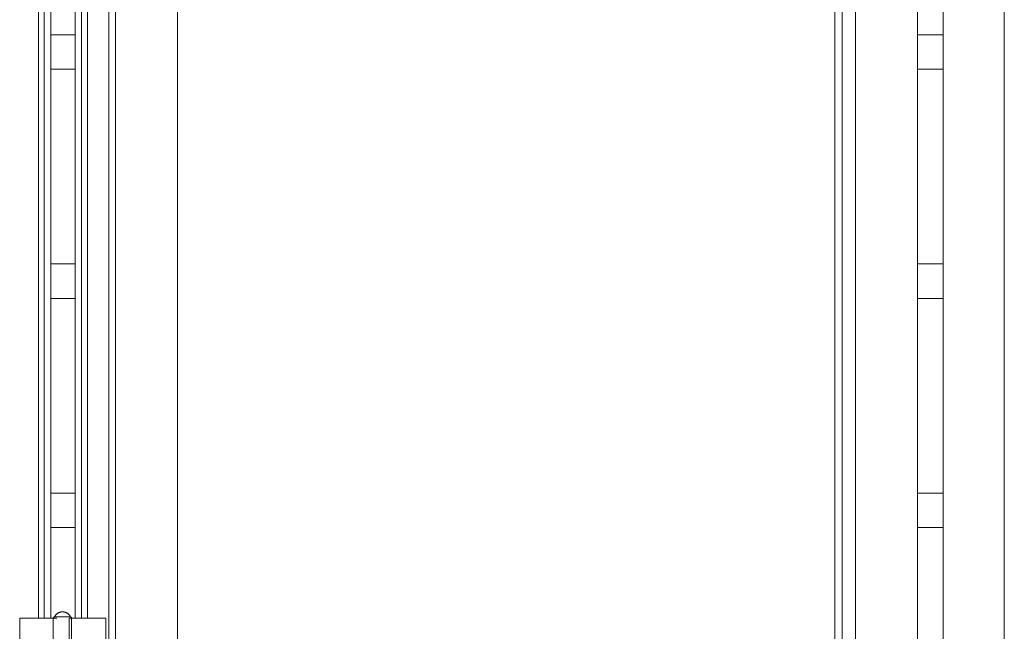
# Model space of a CAD drawing. Header units: inches. Extents: x 424 to 2043, y -237 to 445.
# Tile 680 of 965: x 855.02 to 855.879, y 224.877 to 225.41. Entities that reach past the tile are written whole.
import ezdxf

# ---------------------------------------------------------------- set-up
doc = ezdxf.new("R2010")
doc.units = ezdxf.units.IN
doc.header["$MEASUREMENT"] = 0
doc.layers.add('A-DOOR', color=31, linetype='Continuous', lineweight=9)
doc.layers.add('A-FLOR-HRAL', color=11, linetype='Continuous', lineweight=9)

# ---------------------------------------------------------------- blocks, each defined once
blk = doc.blocks.new('Railing - Railing-201793-Section 1')
at = {"layer": 'A-FLOR-HRAL'}
for p, q in [((-121.81807, 10.3), (-121.83947, 10.3)), ((-121.81807, 10.3), (-121.83947, 10.3)), ((-121.06069, 10.3), (-121.08313, 10.3)), ((-121.06069, 10.3), (-121.08313, 10.3)), ((-121.83947, 10.27), (-121.81807, 10.27)), ((-121.83947, 10.27), (-121.81807, 10.27)), ((-121.08313, 10.27), (-121.06069, 10.27)), ((-121.08313, 10.27), (-121.06069, 10.27)), ((-121.81807, 10.1), (-121.83947, 10.1)), ((-121.81807, 10.1), (-121.83947, 10.1)), ((-121.06069, 10.1), (-121.08313, 10.1)), ((-121.06069, 10.1), (-121.08313, 10.1)), ((-121.83947, 10.07), (-121.81807, 10.07)), ((-121.83947, 10.07), (-121.81807, 10.07)), ((-121.08313, 10.07), (-121.06069, 10.07)), ((-121.08313, 10.07), (-121.06069, 10.07)), ((-121.81807, 9.9), (-121.83947, 9.9)), ((-121.81807, 9.9), (-121.83947, 9.9)), ((-121.06069, 9.9), (-121.08313, 9.9)), ((-121.06069, 9.9), (-121.08313, 9.9)), ((-121.83947, 9.87), (-121.81807, 9.87)), ((-121.83947, 9.87), (-121.81807, 9.87)), ((-121.08333, 9.87), (-121.06049, 9.87)), ((-121.08333, 9.87), (-121.06049, 9.87))]:
    blk.add_line(p, q, dxfattribs=at)
blk = doc.blocks.new('5-panel_Bi-fold_external_door_10806 - Type 1-235262-Section 1')
at = {"layer": 'A-DOOR'}
for p, q in [((-121.78864, 9.6), (-121.78864, 12.348)), ((-121.78303, 9.6), (-121.78303, 12.348)), ((-121.72881, 9.6), (-121.72881, 12.348)), ((-121.13734, 12.348), (-121.13734, 9.6)), ((-121.00742, 9.6), (-121.00742, 12.348)), ((-121.15533, 12.26143), (-121.15533, 9.70307)), ((-121.14879, 12.26271), (-121.14879, 9.70179)), ((-121.08313, 12.25), (-121.08313, 9.685)), ((-121.06069, 9.685), (-121.06069, 12.25)), ((-121.85009, 9.79096), (-121.85009, 10.751)), ((-121.84518, 9.79096), (-121.84518, 10.751)), ((-121.83947, 9.79096), (-121.83947, 10.751)), ((-121.81807, 9.79096), (-121.81807, 10.751)), ((-121.81246, 10.751), (-121.81246, 9.79096)), ((-121.80746, 9.79096), (-121.80746, 10.751)), ((-121.86652, 9.79096), (-121.86476, 9.79096)), ((-121.86652, 9.69296), (-121.86652, 9.79096)), ((-121.86476, 9.79096), (-121.86264, 9.79096)), ((-121.86264, 9.79096), (-121.85144, 9.79096)), ((-121.85144, 9.79096), (-121.84911, 9.79096)), ((-121.84911, 9.79096), (-121.84679, 9.79096)), ((-121.84679, 9.79096), (-121.84518, 9.79096)), ((-121.84518, 9.79096), (-121.83947, 9.79096)), ((-121.83947, 9.79096), (-121.83404, 9.79096)), ((-121.83717, 9.79096), (-121.83717, 9.76796)), ((-121.82923, 9.79196), (-121.83526, 9.79196)), ((-121.82314, 9.79196), (-121.82923, 9.79196)), ((-121.82339, 9.79096), (-121.81807, 9.79096)), ((-121.82339, 9.69296), (-121.82339, 9.79096)), ((-121.82117, 9.76796), (-121.82117, 9.79096)), ((-121.81807, 9.79096), (-121.81246, 9.79096)), ((-121.81246, 9.79096), (-121.81086, 9.79096)), ((-121.81086, 9.79096), (-121.80854, 9.79096)), ((-121.80854, 9.79096), (-121.80623, 9.79096)), ((-121.80623, 9.79096), (-121.79522, 9.79096)), ((-121.79522, 9.79096), (-121.7931, 9.79096)), ((-121.7931, 9.79096), (-121.79131, 9.79096)), ((-121.79131, 9.79096), (-121.79131, 9.69296))]:
    blk.add_line(p, q, dxfattribs=at)
at = {"layer": 'A-DOOR', "flags": 128}
for points in [[(-121.83617, 9.79196), (-121.83603, 9.79224), (-121.83589, 9.79251), (-121.83573, 9.79278), (-121.83557, 9.79304), (-121.83539, 9.79329), (-121.83521, 9.79353), (-121.83501, 9.79377), (-121.83481, 9.794), (-121.83459, 9.79422), (-121.83437, 9.79443), (-121.83414, 9.79464), (-121.8339, 9.79483), (-121.83365, 9.79502), (-121.8334, 9.79519), (-121.83314, 9.79536), (-121.83287, 9.79551), (-121.8326, 9.79565), (-121.83232, 9.79578), (-121.83204, 9.7959), (-121.83175, 9.79601), (-121.83146, 9.79611), (-121.83116, 9.7962), (-121.83087, 9.79627), (-121.83056, 9.79633), (-121.83026, 9.79638), (-121.82996, 9.79642), (-121.82965, 9.79645), (-121.82934, 9.79646), (-121.82917, 9.79646)], [(-121.82917, 9.79646), (-121.82886, 9.79645), (-121.82855, 9.79644), (-121.82825, 9.79641), (-121.82794, 9.79636), (-121.82764, 9.79631), (-121.82734, 9.79624), (-121.82704, 9.79616), (-121.82675, 9.79607), (-121.82646, 9.79597), (-121.82617, 9.79585), (-121.82589, 9.79573), (-121.82561, 9.79559), (-121.82534, 9.79544), (-121.82508, 9.79529), (-121.82482, 9.79512), (-121.82457, 9.79494), (-121.82433, 9.79475), (-121.82409, 9.79455), (-121.82387, 9.79434), (-121.82365, 9.79413), (-121.82344, 9.7939), (-121.82324, 9.79367), (-121.82305, 9.79343), (-121.82286, 9.79318), (-121.82269, 9.79292), (-121.82253, 9.79266), (-121.82238, 9.79239), (-121.82224, 9.79212), (-121.82217, 9.79196)], [(-121.83717, 9.79096), (-121.83717, 9.791), (-121.83716, 9.79104), (-121.83716, 9.79108), (-121.83715, 9.79112), (-121.83715, 9.79116), (-121.83714, 9.7912), (-121.83713, 9.79124), (-121.83712, 9.79128), (-121.8371, 9.79131), (-121.83709, 9.79135), (-121.83707, 9.79139), (-121.83705, 9.79142), (-121.83703, 9.79146), (-121.83701, 9.79149), (-121.83699, 9.79153), (-121.83697, 9.79156), (-121.83694, 9.79159), (-121.83692, 9.79162), (-121.83689, 9.79165), (-121.83686, 9.79168), (-121.83683, 9.79171), (-121.8368, 9.79173), (-121.83677, 9.79176), (-121.83674, 9.79178), (-121.83671, 9.7918), (-121.83667, 9.79182), (-121.83664, 9.79184), (-121.8366, 9.79186), (-121.83657, 9.79188), (-121.83653, 9.79189), (-121.83649, 9.79191), (-121.83645, 9.79192), (-121.83641, 9.79193), (-121.83638, 9.79194), (-121.83634, 9.79195), (-121.8363, 9.79195), (-121.83626, 9.79196), (-121.83622, 9.79196), (-121.83618, 9.79196), (-121.83617, 9.79196)], [(-121.82923, 9.79196), (-121.82951, 9.79196), (-121.82979, 9.79196), (-121.83007, 9.79196), (-121.83034, 9.79196), (-121.83062, 9.79196), (-121.83089, 9.79196), (-121.83116, 9.79196), (-121.83143, 9.79196), (-121.83169, 9.79196), (-121.83195, 9.79196), (-121.8322, 9.79196), (-121.83245, 9.79196), (-121.8327, 9.79196), (-121.83294, 9.79196), (-121.83317, 9.79196), (-121.8334, 9.79196), (-121.83362, 9.79196), (-121.83383, 9.79196), (-121.83403, 9.79196), (-121.83423, 9.79196), (-121.83442, 9.79196), (-121.8346, 9.79196), (-121.83477, 9.79196), (-121.83494, 9.79196), (-121.83509, 9.79196), (-121.83523, 9.79196), (-121.83537, 9.79196), (-121.83549, 9.79196), (-121.83561, 9.79196), (-121.83571, 9.79196), (-121.83581, 9.79196), (-121.83589, 9.79196), (-121.83596, 9.79196), (-121.83602, 9.79196), (-121.83608, 9.79196), (-121.83611, 9.79196), (-121.83614, 9.79196), (-121.83616, 9.79196), (-121.83617, 9.79196)], [(-121.83617, 9.79196), (-121.83616, 9.79196), (-121.83614, 9.79196), (-121.83612, 9.79196), (-121.83608, 9.79196), (-121.83603, 9.79196), (-121.83597, 9.79196), (-121.83589, 9.79196), (-121.83581, 9.79196), (-121.83572, 9.79196), (-121.83561, 9.79196), (-121.8355, 9.79196), (-121.83538, 9.79196), (-121.83524, 9.79196), (-121.8351, 9.79196), (-121.83494, 9.79196), (-121.83478, 9.79196), (-121.83461, 9.79196)], [(-121.82217, 9.79196), (-121.82217, 9.79196), (-121.82219, 9.79196), (-121.82222, 9.79196), (-121.82226, 9.79196), (-121.82231, 9.79196), (-121.82237, 9.79196), (-121.82244, 9.79196), (-121.82252, 9.79196), (-121.82262, 9.79196), (-121.82272, 9.79196), (-121.82283, 9.79196), (-121.82296, 9.79196), (-121.82309, 9.79196), (-121.82324, 9.79196), (-121.82339, 9.79196), (-121.82355, 9.79196), (-121.82372, 9.79196), (-121.8239, 9.79196), (-121.82409, 9.79196), (-121.82429, 9.79196), (-121.82449, 9.79196), (-121.82471, 9.79196), (-121.82493, 9.79196), (-121.82515, 9.79196), (-121.82538, 9.79196), (-121.82562, 9.79196), (-121.82587, 9.79196), (-121.82612, 9.79196), (-121.82637, 9.79196), (-121.82663, 9.79196), (-121.82689, 9.79196), (-121.82716, 9.79196), (-121.82743, 9.79196), (-121.8277, 9.79196), (-121.82798, 9.79196), (-121.82825, 9.79196), (-121.82853, 9.79196), (-121.82881, 9.79196), (-121.82909, 9.79196), (-121.82923, 9.79196)], [(-121.82373, 9.79196), (-121.82356, 9.79196), (-121.8234, 9.79196), (-121.82324, 9.79196), (-121.8231, 9.79196), (-121.82296, 9.79196), (-121.82284, 9.79196), (-121.82272, 9.79196), (-121.82262, 9.79196), (-121.82253, 9.79196), (-121.82244, 9.79196), (-121.82237, 9.79196), (-121.82231, 9.79196), (-121.82226, 9.79196), (-121.82222, 9.79196), (-121.82219, 9.79196), (-121.82217, 9.79196), (-121.82217, 9.79196)], [(-121.82217, 9.79196), (-121.82213, 9.79196), (-121.82209, 9.79196), (-121.82205, 9.79195), (-121.82201, 9.79195), (-121.82197, 9.79194), (-121.82193, 9.79193), (-121.82189, 9.79192), (-121.82185, 9.79191), (-121.82181, 9.7919), (-121.82178, 9.79188), (-121.82174, 9.79187), (-121.82171, 9.79185), (-121.82167, 9.79183), (-121.82164, 9.79181), (-121.8216, 9.79179), (-121.82157, 9.79176), (-121.82154, 9.79174), (-121.82151, 9.79171), (-121.82148, 9.79169), (-121.82145, 9.79166), (-121.82142, 9.79163), (-121.8214, 9.7916), (-121.82137, 9.79157), (-121.82135, 9.79153), (-121.82133, 9.7915), (-121.8213, 9.79147), (-121.82128, 9.79143), (-121.82127, 9.7914), (-121.82125, 9.79136), (-121.82123, 9.79132), (-121.82122, 9.79129), (-121.82121, 9.79125), (-121.8212, 9.79121), (-121.82119, 9.79117), (-121.82118, 9.79113), (-121.82118, 9.79109), (-121.82117, 9.79105), (-121.82117, 9.79101), (-121.82117, 9.79097), (-121.82117, 9.79096)]]:
    blk.add_lwpolyline(points, dxfattribs=at)

msp = doc.modelspace()

# ---------------------------------------------------------------- block references
at = {"layer": 'A-DOOR'}
msp.add_blockref('5-panel_Bi-fold_external_door_10806 - Type 1-235262-Section 1', (976.88654, 215.09721), dxfattribs=at)
at = {"layer": 'A-FLOR-HRAL'}
msp.add_blockref('Railing - Railing-201793-Section 1', (976.88654, 215.09721), dxfattribs=at)

doc.saveas('drawing.dxf')
